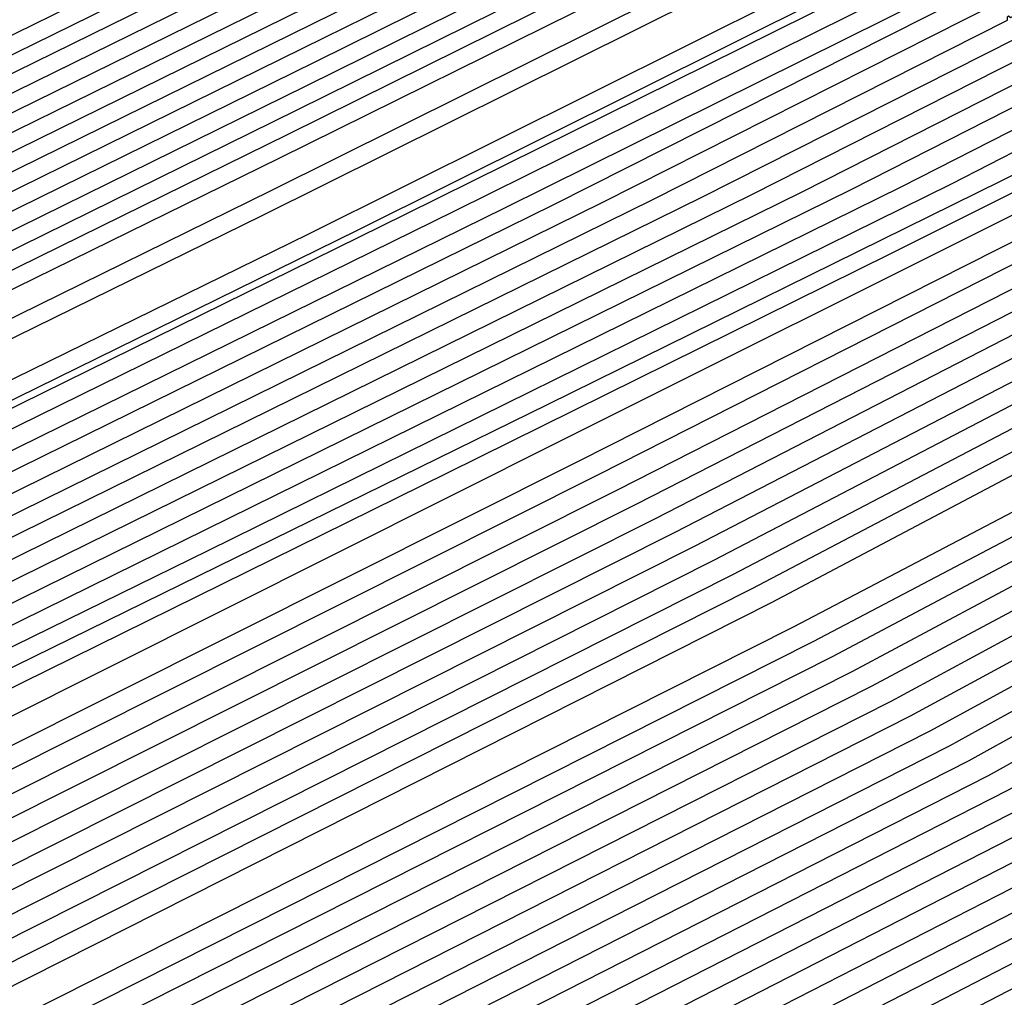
# Model space of a CAD drawing. Extents: x 3249832 to 3255657, y 13789405 to 13793316.
# Tile 356 of 656: x 3254714.63 to 3254715.42, y 13790586.592 to 13790587.377. Entities that reach past the tile are written whole.
import ezdxf

# ---------------------------------------------------------------- set-up
doc = ezdxf.new("R2010")
doc.units = 0
doc.header["$LTSCALE"] = 100
doc.header["$MEASUREMENT"] = 0
for name, color, linetype in [('GRATIO_CON', 10, 'CONTINUOUS'), ('GRATIO_ICON', 7, 'CONTINUOUS'), ('TARGETS_EAST', 7, 'CONTINUOUS')]:
    doc.layers.add(name, color=color, linetype=linetype)

# ---------------------------------------------------------------- blocks, each defined once
blk = doc.blocks.new('Gratio_032316_contours')
at = {"layer": 'GRATIO_CON', "color": 1, "linetype": 'Continuous', "flags": 128}
for points in [[(3254642.13897, 13790551.7053), (3254660.61243, 13790560.66868), (3254682.30719, 13790571.27233), (3254700.73522, 13790580.30502), (3254711.03173, 13790585.35644), (3254714.82497, 13790587.21988), (3254715.36645, 13790587.48955), (3254715.36588, 13790587.49371), (3254715.36569, 13790587.49686), (3254715.36655, 13790587.49754), (3254715.90811, 13790587.75722), (3254719.68608, 13790589.58897), (3254729.93522, 13790594.56872), (3254748.26885, 13790603.48808), (3254769.81469, 13790614.00116), (3254788.07905, 13790622.9777)], [(3254643.95734, 13790552.60973), (3254661.97046, 13790561.34975), (3254683.1246, 13790571.68921), (3254701.09342, 13790580.49692), (3254711.13334, 13790585.42264), (3254714.83206, 13790587.23983), (3254715.36008, 13790587.50288), (3254715.35957, 13790587.50688), (3254715.35945, 13790587.50981), (3254715.36033, 13790587.51036), (3254715.88052, 13790587.75973), (3254719.5093, 13790589.5191), (3254729.35365, 13790594.30218), (3254746.96321, 13790602.86928), (3254767.6581, 13790612.96715), (3254785.20112, 13790621.58917)], [(3254645.7757, 13790553.51416), (3254663.32847, 13790562.0309), (3254683.94192, 13790572.10669), (3254701.45127, 13790580.69086), (3254711.23425, 13790585.49327), (3254714.83851, 13790587.26589), (3254715.3542, 13790587.52122), (3254715.85297, 13790587.76165), (3254719.33252, 13790589.44917), (3254728.77209, 13790594.03565), (3254745.65757, 13790602.25048), (3254765.50152, 13790611.93314), (3254782.3232, 13790620.20063)], [(3254647.59407, 13790554.41859), (3254664.6865, 13790562.71197), (3254684.75934, 13790572.52352), (3254701.80953, 13790580.88257), (3254711.33599, 13790585.55906), (3254714.84579, 13790587.28524), (3254715.34798, 13790587.53394), (3254715.82539, 13790587.76413), (3254719.15574, 13790589.3793), (3254728.19052, 13790593.76911), (3254744.35193, 13790601.63168), (3254763.34494, 13790610.89913), (3254779.44527, 13790618.8121)], [(3254651.2308, 13790556.22744), (3254667.40255, 13790564.07411), (3254686.3942, 13790573.35717), (3254702.52604, 13790581.266), (3254711.53948, 13790585.69065), (3254714.86033, 13790587.32395), (3254715.33554, 13790587.55938), (3254715.77022, 13790587.76908), (3254718.80218, 13790589.23958), (3254727.0274, 13790593.23604), (3254741.74064, 13790600.39407), (3254759.03177, 13790608.83111), (3254773.68943, 13790616.03503)], [(3254653.04917, 13790557.13187), (3254668.76058, 13790564.75517), (3254687.21163, 13790573.77399), (3254702.8843, 13790581.45771), (3254711.64122, 13790585.75645), (3254714.8676, 13790587.3433), (3254715.32932, 13790587.57211), (3254715.74264, 13790587.77155), (3254718.62539, 13790589.16971), (3254726.44583, 13790592.9695), (3254740.435, 13790599.77527), (3254756.87519, 13790607.7971), (3254770.8115, 13790614.64649), (3254778.52936, 13790618.53094)], [(3254646.25173, 13790553.95278), (3254654.86753, 13790558.0363), (3254670.11861, 13790565.43624), (3254688.02906, 13790574.19082), (3254703.24256, 13790581.64942), (3254711.74296, 13790585.82224), (3254714.87488, 13790587.36265), (3254715.32311, 13790587.58483), (3254715.71506, 13790587.77403), (3254718.44861, 13790589.09985), (3254725.86427, 13790592.70296), (3254739.12936, 13790599.15646), (3254754.71861, 13790606.76308), (3254767.93358, 13790613.25796), (3254775.25196, 13790616.94135)], [(3254648.32316, 13790554.9771), (3254656.6859, 13790558.94073), (3254671.47664, 13790566.11731), (3254688.84649, 13790574.60765), (3254703.60082, 13790581.84114), (3254711.8447, 13790585.88804), (3254714.88215, 13790587.38201), (3254715.31689, 13790587.59755), (3254715.68748, 13790587.7765), (3254718.27183, 13790589.02998), (3254725.2827, 13790592.43642), (3254737.82372, 13790598.53766), (3254752.56202, 13790605.72907), (3254765.05565, 13790611.86942), (3254771.97456, 13790615.35175)], [(3254652.46603, 13790557.02573), (3254660.32263, 13790560.74958), (3254674.19269, 13790567.47945), (3254690.48135, 13790575.4413), (3254704.31733, 13790582.22456), (3254712.04819, 13790586.01963), (3254714.8967, 13790587.42071), (3254715.30445, 13790587.623), (3254715.63231, 13790587.78146), (3254717.91827, 13790588.89025), (3254724.11957, 13790591.90335), (3254735.21243, 13790597.30006), (3254748.24885, 13790603.66105), (3254759.2998, 13790609.09235), (3254765.41976, 13790612.17257), (3254767.59732, 13790613.37063), (3254767.8046, 13790613.62805), (3254767.8447, 13790613.807), (3254768.8446, 13790614.45227), (3254771.76227, 13790616.0293)], [(3254651.241, 13790556.58363), (3254654.53746, 13790558.05005), (3254662.141, 13790561.65401), (3254675.55072, 13790568.16052), (3254691.29878, 13790575.85812), (3254704.67559, 13790582.41627), (3254712.14993, 13790586.08542), (3254714.90397, 13790587.44007), (3254715.29823, 13790587.63572), (3254715.60473, 13790587.78393), (3254717.74149, 13790588.82039), (3254723.53801, 13790591.63681), (3254733.90679, 13790596.68125), (3254746.09227, 13790602.62704), (3254756.42188, 13790607.70382), (3254762.14236, 13790610.58297), (3254764.17778, 13790611.70283), (3254764.37153, 13790611.94345), (3254764.43374, 13790612.1232), (3254765.54149, 13790612.8137), (3254768.73858, 13790614.52489), (3254774.56596, 13790617.51859)], [(3254651.54796, 13790556.87018), (3254653.36991, 13790557.63148), (3254656.60889, 13790559.07437), (3254663.95936, 13790562.55844), (3254676.90875, 13790568.84158), (3254692.11621, 13790576.27495), (3254705.03385, 13790582.60799), (3254712.25167, 13790586.15122), (3254714.91124, 13790587.45942), (3254715.29201, 13790587.64844), (3254715.57715, 13790587.78641), (3254717.5647, 13790588.75052), (3254722.95644, 13790591.37028), (3254732.60115, 13790596.06245), (3254743.93569, 13790601.59303), (3254753.54395, 13790606.31528), (3254758.86496, 13790608.99338), (3254760.75824, 13790610.03504), (3254760.93846, 13790610.25885), (3254761.02279, 13790610.4394), (3254762.23838, 13790611.17513), (3254765.71489, 13790613.02047), (3254772.0375, 13790616.26036)], [(3254678.26678, 13790569.52265), (3254692.93363, 13790576.69177), (3254705.39211, 13790582.7997), (3254712.35342, 13790586.21701), (3254714.91851, 13790587.47877), (3254715.28579, 13790587.66117), (3254715.54956, 13790587.78888), (3254717.38792, 13790588.68066), (3254722.37488, 13790591.10374), (3254731.29551, 13790595.44365), (3254741.77911, 13790600.55902), (3254750.66603, 13790604.92675), (3254755.58756, 13790607.40379), (3254757.3387, 13790608.36724), (3254757.5054, 13790608.57425), (3254757.61183, 13790608.7556), (3254758.93526, 13790609.53656), (3254762.69119, 13790611.51606), (3254769.50905, 13790615.00213), (3254777.67393, 13790619.13941)], [(3254680.98282, 13790570.88477), (3254694.56838, 13790577.52526), (3254706.10823, 13790583.18256), (3254712.556, 13790586.3474), (3254714.93147, 13790587.51595), (3254715.27095, 13790587.68575), (3254715.27139, 13790587.68808), (3254715.27215, 13790587.68918), (3254715.27323, 13790587.68899), (3254715.49436, 13790587.79454), (3254717.03435, 13790588.54102), (3254721.21175, 13790590.57066), (3254728.68422, 13790594.20604), (3254737.46594, 13790598.491), (3254744.91018, 13790602.14968), (3254749.03276, 13790604.2246), (3254750.49963, 13790605.03165), (3254750.63926, 13790605.20506), (3254750.78992, 13790605.388), (3254752.32903, 13790606.25942), (3254756.6438, 13790608.50723), (3254764.45214, 13790612.48568), (3254773.79473, 13790617.21456)]]:
    blk.add_lwpolyline(points, dxfattribs=at)
at = {"layer": 'GRATIO_CON', "color": 5, "linetype": 'Continuous', "flags": 128}
for points in [[(3254645.45989, 13790553.036), (3254663.06902, 13790561.76234), (3254683.78616, 13790571.95537), (3254701.39587, 13790580.59648), (3254711.23652, 13790585.42412), (3254714.86179, 13790587.205), (3254715.37921, 13790587.46291), (3254715.3785, 13790587.46738), (3254715.37818, 13790587.47094), (3254715.379, 13790587.47189), (3254715.91332, 13790587.72791), (3254719.63999, 13790589.53429), (3254729.74952, 13790594.44572), (3254747.83752, 13790603.23571), (3254769.12012, 13790613.55314), (3254787.21858, 13790622.2657)], [(3254649.9599, 13790555.23485), (3254666.43734, 13790563.40037), (3254685.82304, 13790572.93832), (3254702.30102, 13790581.02409), (3254711.50923, 13790585.54148), (3254714.90149, 13790587.208), (3254715.38559, 13790587.44959), (3254715.38481, 13790587.45421), (3254715.38442, 13790587.45799), (3254715.38522, 13790587.45907), (3254715.90125, 13790587.70612), (3254719.49959, 13790589.44987), (3254729.26059, 13790594.19156), (3254746.72476, 13790602.67816), (3254767.27327, 13790612.63962), (3254784.74743, 13790621.05163)], [(3254645.80775, 13790553.04767), (3254654.45991, 13790557.43369), (3254669.80562, 13790565.03851), (3254687.85971, 13790573.92219), (3254703.20546, 13790581.45483), (3254711.78045, 13790585.66566), (3254714.93945, 13790587.22063), (3254715.39151, 13790587.44484), (3254715.8892, 13790587.6839), (3254719.35919, 13790589.36538), (3254728.77166, 13790593.93739), (3254745.61201, 13790602.1206), (3254765.42641, 13790611.7261), (3254782.27628, 13790619.83757)], [(3254650.91461, 13790555.55434), (3254658.95991, 13790559.63253), (3254673.17394, 13790566.67653), (3254689.89661, 13790574.90513), (3254704.11068, 13790581.88242), (3254712.05332, 13790585.78298), (3254714.97941, 13790587.22354), (3254715.39824, 13790587.43132), (3254715.87757, 13790587.66145), (3254719.21907, 13790589.28052), (3254728.28286, 13790593.68303), (3254744.49928, 13790601.56299), (3254763.57957, 13790610.81258), (3254779.80514, 13790618.62351)], [(3254649.08948, 13790554.26142), (3254654.3182, 13790556.94576), (3254657.59187, 13790558.69193), (3254661.12833, 13790560.56768), (3254667.95993, 13790564.03022), (3254679.91057, 13790569.95256), (3254693.97039, 13790576.87085), (3254705.92104, 13790582.73704), (3254712.59882, 13790586.01653), (3254715.05845, 13790587.22852), (3254715.40927, 13790587.40569), (3254715.4091, 13790587.40857), (3254715.40973, 13790587.40912), (3254715.41142, 13790587.40719), (3254715.85443, 13790587.61702), (3254718.939, 13790589.11056), (3254727.30534, 13790593.17414), (3254742.27387, 13790600.44772), (3254759.88587, 13790608.98552), (3254774.86284, 13790616.19538)], [(3254652.93164, 13790556.1611), (3254659.02785, 13790559.27375), (3254662.75305, 13790561.23578), (3254666.23519, 13790563.07435), (3254672.45993, 13790566.22906), (3254683.27889, 13790571.59057), (3254696.00728, 13790577.85373), (3254706.82625, 13790583.16441), (3254712.87167, 13790586.13334), (3254715.09839, 13790587.2306), (3254715.41604, 13790587.39112), (3254715.41598, 13790587.39393), (3254715.41668, 13790587.39465), (3254715.41838, 13790587.39298), (3254715.84298, 13790587.59418), (3254718.79898, 13790589.02549), (3254726.81658, 13790592.9197), (3254741.16116, 13790599.89008), (3254758.03902, 13790608.072), (3254772.39169, 13790614.98132)], [(3254648.58894, 13790553.91205), (3254656.7738, 13790558.06078), (3254663.73751, 13790561.60174), (3254667.91424, 13790563.77963), (3254671.34204, 13790565.58102), (3254676.95994, 13790568.4279), (3254686.64721, 13790573.22859), (3254698.04418, 13790578.8366), (3254707.73145, 13790583.59177), (3254713.14451, 13790586.25015), (3254715.13834, 13790587.23269), (3254715.42281, 13790587.37655), (3254715.42286, 13790587.3793), (3254715.42364, 13790587.38017), (3254715.42535, 13790587.37877), (3254715.83152, 13790587.57133), (3254718.65897, 13790588.94043), (3254726.32782, 13790592.66525), (3254740.04845, 13790599.33244), (3254756.19218, 13790607.15847), (3254769.92054, 13790613.76725), (3254777.68322, 13790617.41943)], [(3254651.41043, 13790555.30347), (3254660.61596, 13790559.96046), (3254668.44716, 13790563.92972), (3254673.07542, 13790566.32348), (3254676.4489, 13790568.08769), (3254681.45995, 13790570.62675), (3254690.01552, 13790574.8666), (3254700.08107, 13790579.81947), (3254708.63666, 13790584.01913), (3254713.41735, 13790586.36696), (3254715.17828, 13790587.23478), (3254715.42958, 13790587.36198), (3254715.42974, 13790587.36467), (3254715.43059, 13790587.36569), (3254715.43231, 13790587.36456), (3254715.82006, 13790587.54848), (3254718.51895, 13790588.85536), (3254725.83906, 13790592.41081), (3254738.93574, 13790598.77481), (3254754.34533, 13790606.24494), (3254767.4494, 13790612.55319), (3254774.87218, 13790616.04552)], [(3254647.51062, 13790553.2224), (3254657.0534, 13790558.08633), (3254668.30029, 13790563.75982), (3254677.86647, 13790568.5857), (3254683.39779, 13790571.41118), (3254686.66262, 13790573.10103), (3254690.45996, 13790575.02443), (3254696.75216, 13790578.14263), (3254704.15486, 13790581.78522), (3254710.44706, 13790584.87386), (3254713.96303, 13790586.60059), (3254715.25816, 13790587.23895), (3254715.44312, 13790587.33284), (3254715.4435, 13790587.33541), (3254715.4445, 13790587.33674), (3254715.44624, 13790587.33615), (3254715.79714, 13790587.50278), (3254718.23891, 13790588.68523), (3254724.86154, 13790591.90192), (3254736.71033, 13790597.65953), (3254750.65163, 13790604.41789), (3254762.5071, 13790610.12506), (3254769.25009, 13790613.29771), (3254772.46084, 13790614.72673)], [(3254691.76947, 13790575.6077), (3254694.95997, 13790577.22328), (3254700.12048, 13790579.78065), (3254706.19176, 13790582.7681), (3254711.35227, 13790585.30122), (3254714.23587, 13790586.7174), (3254715.2981, 13790587.24103), (3254715.44988, 13790587.31827), (3254715.45037, 13790587.32078), (3254715.45145, 13790587.32227), (3254715.4532, 13790587.32194), (3254715.78569, 13790587.47994), (3254718.09889, 13790588.60017), (3254724.37278, 13790591.64747), (3254735.59762, 13790597.10189), (3254748.80479, 13790603.50436), (3254760.03595, 13790608.911), (3254766.43904, 13790611.9238), (3254769.58701, 13790613.32815), (3254772.15906, 13790614.45527)], [(3254687.28578, 13790573.24168), (3254693.72015, 13790576.49888), (3254696.87633, 13790578.11438), (3254699.45998, 13790579.42212), (3254703.48879, 13790581.41867), (3254708.22865, 13790583.75097), (3254712.25747, 13790585.72859), (3254714.50871, 13790586.83421), (3254715.33804, 13790587.24312), (3254715.45665, 13790587.3037), (3254715.45725, 13790587.30615), (3254715.45841, 13790587.30779), (3254715.46017, 13790587.30773), (3254715.77423, 13790587.45709), (3254717.95887, 13790588.51511), (3254723.88402, 13790591.39303), (3254734.48491, 13790596.54426), (3254746.95794, 13790602.59083), (3254757.5648, 13790607.69694), (3254763.628, 13790610.5499), (3254766.71318, 13790611.92957), (3254769.4468, 13790613.13897), (3254773.80181, 13790615.15819)], [(3254691.99543, 13790575.56967), (3254698.88134, 13790579.04273), (3254701.98319, 13790580.62105), (3254703.95998, 13790581.62096), (3254706.85711, 13790583.05668), (3254710.26555, 13790584.73384), (3254713.16268, 13790586.15595), (3254714.78155, 13790586.95103), (3254715.37798, 13790587.2452), (3254715.46342, 13790587.28913), (3254715.46413, 13790587.29152), (3254715.46536, 13790587.29331), (3254715.46713, 13790587.29352), (3254715.76277, 13790587.43424), (3254717.81885, 13790588.43004), (3254723.39526, 13790591.13858), (3254733.3722, 13790595.98662), (3254745.11109, 13790601.6773), (3254755.09366, 13790606.48287), (3254760.81695, 13790609.17599), (3254763.83935, 13790610.53099), (3254766.73453, 13790611.82266), (3254771.41527, 13790613.99998)], [(3254687.51109, 13790573.25822), (3254701.41474, 13790580.22565), (3254709.2037, 13790584.13044), (3254712.1969, 13790585.63444), (3254712.95996, 13790586.01884), (3254713.59369, 13790586.3332), (3254714.33944, 13790586.70077), (3254714.97367, 13790587.0132), (3254715.32877, 13790587.18913), (3254715.46063, 13790587.25522), (3254715.48106, 13790587.2651), (3254715.73985, 13790587.38855), (3254717.53881, 13790588.25991), (3254722.41774, 13790590.62969), (3254731.14679, 13790594.87134), (3254741.4174, 13790599.85025), (3254750.15136, 13790604.05475), (3254755.19487, 13790606.42817), (3254758.09169, 13790607.73384), (3254761.31, 13790609.19004), (3254766.64218, 13790611.68355), (3254773.17735, 13790614.77508)], [(3254650.90168, 13790554.66527), (3254658.83714, 13790558.77711), (3254673.08919, 13790565.98866), (3254689.8746, 13790574.42034), (3254704.14839, 13790581.57108), (3254712.12626, 13790585.56661), (3254715.0665, 13790587.03998), (3254715.48807, 13790587.25101), (3254715.72841, 13790587.36573), (3254717.39879, 13790588.17485), (3254721.92898, 13790590.37524), (3254730.03408, 13790594.31371), (3254739.57055, 13790598.93672), (3254747.68021, 13790602.84068), (3254752.38382, 13790605.05427), (3254755.21786, 13790606.33526), (3254758.59774, 13790607.87373), (3254764.25564, 13790610.52534), (3254771.1907, 13790613.80817)], [(3254652.10366, 13790555.2502), (3254659.89252, 13790559.28587), (3254673.88123, 13790566.36378), (3254690.35629, 13790574.63902), (3254704.36572, 13790581.65666), (3254712.19498, 13790585.57722), (3254715.07937, 13790587.02292), (3254715.49163, 13790587.23146), (3254715.49235, 13790587.23407), (3254715.49356, 13790587.23625), (3254715.49515, 13790587.23708), (3254715.71698, 13790587.34297), (3254717.25878, 13790588.0898), (3254721.44023, 13790590.1208), (3254728.92137, 13790593.75607), (3254737.7237, 13790598.02319), (3254745.20906, 13790601.62662), (3254749.57278, 13790603.68036), (3254752.34403, 13790604.93669), (3254755.88548, 13790606.55742), (3254761.86909, 13790609.36713), (3254769.20405, 13790612.84127), (3254776.10885, 13790616.11802)], [(3254650.52947, 13790554.27655), (3254653.30563, 13790555.83521), (3254660.94783, 13790559.79489), (3254674.67314, 13790566.73956), (3254690.83795, 13790574.85914), (3254704.58348, 13790581.74509), (3254712.26512, 13790585.59261), (3254715.09493, 13790587.01199), (3254715.49918, 13790587.21731), (3254715.49971, 13790587.22018), (3254715.50077, 13790587.22236), (3254715.50223, 13790587.22314), (3254715.70556, 13790587.3202), (3254717.11876, 13790588.00474), (3254720.95147, 13790589.86635), (3254727.80866, 13790593.19843), (3254735.87685, 13790597.10967), (3254742.73792, 13790600.41256), (3254746.76173, 13790602.30645), (3254749.4702, 13790603.53811), (3254753.17321, 13790605.24112), (3254759.48255, 13790608.20892), (3254767.2174, 13790611.87436), (3254774.49886, 13790615.33013)], [(3254653.03995, 13790555.50639), (3254655.70956, 13790557.00523), (3254663.05845, 13790560.81293), (3254676.25696, 13790567.49109), (3254691.80123, 13790575.29924), (3254705.01884, 13790581.92145), (3254712.40502, 13790585.62228), (3254715.1255, 13790586.9884), (3254715.51365, 13790587.18702), (3254715.51389, 13790587.19069), (3254715.51485, 13790587.19347), (3254715.51622, 13790587.19477), (3254715.68266, 13790587.27452), (3254716.83873, 13790587.83462), (3254719.97395, 13790589.35746), (3254725.58325, 13790592.08316), (3254732.18316, 13790595.28261), (3254737.79562, 13790597.98443), (3254741.13964, 13790599.55864), (3254743.72253, 13790600.74095), (3254747.74869, 13790602.6085), (3254754.70946, 13790605.8925), (3254763.24411, 13790609.94055), (3254771.27887, 13790613.75435)], [(3254692.28288, 13790575.51934), (3254705.23657, 13790582.00977), (3254712.47507, 13790585.63742), (3254715.14094, 13790586.97708), (3254715.52106, 13790587.17242), (3254715.52113, 13790587.17642), (3254715.52199, 13790587.17933), (3254715.52326, 13790587.18073), (3254715.67123, 13790587.25172), (3254716.69871, 13790587.74956), (3254719.48519, 13790589.10302), (3254724.47054, 13790591.52552), (3254730.33631, 13790594.36908), (3254735.32447, 13790596.77037), (3254738.3286, 13790598.18473), (3254740.8487, 13790599.34238), (3254745.03642, 13790601.29219), (3254752.32291, 13790604.73429), (3254761.25746, 13790608.97365), (3254769.66888, 13790612.96646), (3254775.83783, 13790615.88111)], [(3254677.84078, 13790568.24263), (3254692.76453, 13790575.73943), (3254705.45429, 13790582.09808), (3254712.54512, 13790585.65256), (3254715.15638, 13790586.96576), (3254715.52847, 13790587.15782), (3254715.52837, 13790587.16214), (3254715.52912, 13790587.16518), (3254715.5303, 13790587.16668), (3254715.65979, 13790587.22892), (3254716.5587, 13790587.6645), (3254718.99643, 13790588.84857), (3254723.35783, 13790590.96788), (3254728.48946, 13790593.45556), (3254732.85332, 13790595.5563), (3254735.51755, 13790596.81083), (3254737.97487, 13790597.9438), (3254742.32416, 13790599.97588), (3254749.93637, 13790603.57608), (3254759.27081, 13790608.00674), (3254768.05889, 13790612.17858), (3254774.50392, 13790615.22399)], [(3254678.63269, 13790568.6184), (3254693.24618, 13790575.95952), (3254705.67202, 13790582.1864), (3254712.61518, 13790585.6677), (3254715.17181, 13790586.95444), (3254715.53588, 13790587.14323), (3254715.53561, 13790587.14787), (3254715.53626, 13790587.15104), (3254715.53734, 13790587.15263), (3254715.64836, 13790587.20612), (3254716.41868, 13790587.57944), (3254718.50767, 13790588.59413), (3254722.24512, 13790590.41025), (3254726.64262, 13790592.54203), (3254730.38218, 13790594.34224), (3254732.70651, 13790595.43692), (3254735.10104, 13790596.54522), (3254739.61189, 13790598.65957), (3254747.54982, 13790602.41787), (3254757.28417, 13790607.03984), (3254766.4489, 13790611.39069), (3254773.17002, 13790614.56687)], [(3254680.21651, 13790569.36995), (3254694.20948, 13790576.3997), (3254706.10747, 13790582.36303), (3254712.75528, 13790585.69799), (3254715.20268, 13790586.9318), (3254715.55071, 13790587.11403), (3254715.5501, 13790587.11932), (3254715.55053, 13790587.12276), (3254715.55142, 13790587.12454), (3254715.62548, 13790587.16052), (3254716.13865, 13790587.40933), (3254717.53015, 13790588.08524), (3254720.01971, 13790589.29497), (3254722.94892, 13790590.71497), (3254725.43988, 13790591.91411), (3254727.08442, 13790592.68911), (3254729.35338, 13790593.74807), (3254734.18737, 13790596.02696), (3254742.77674, 13790600.10144), (3254753.31087, 13790605.10603), (3254763.22891, 13790609.81491), (3254770.50221, 13790613.25264), (3254775.23091, 13790615.44503)], [(3254681.00842, 13790569.74572), (3254694.69114, 13790576.61979), (3254706.3252, 13790582.45135), (3254712.82533, 13790585.71313), (3254715.21812, 13790586.92048), (3254715.55812, 13790587.09943), (3254715.55734, 13790587.10505), (3254715.55767, 13790587.10862), (3254715.55846, 13790587.11049), (3254715.61405, 13790587.13772), (3254715.99863, 13790587.32427), (3254717.04139, 13790587.83079), (3254718.907, 13790588.73734), (3254721.10207, 13790589.80145), (3254722.96873, 13790590.70005), (3254724.27337, 13790591.3152), (3254726.47955, 13790592.34949), (3254731.4751, 13790594.71065), (3254740.39019, 13790598.94323), (3254751.32422, 13790604.13912), (3254761.61892, 13790609.02702), (3254769.1683, 13790612.59552), (3254774.07556, 13790614.87262)], [(3254681.80034, 13790570.12149), (3254695.17279, 13790576.83988), (3254706.54292, 13790582.53967), (3254712.89538, 13790585.72827), (3254715.23355, 13790586.90916), (3254715.56553, 13790587.08483), (3254715.56458, 13790587.09077), (3254715.56481, 13790587.09448), (3254715.56551, 13790587.09644), (3254715.60261, 13790587.11492), (3254715.85861, 13790587.23921), (3254716.55263, 13790587.57635), (3254717.79429, 13790588.1797), (3254719.25523, 13790588.88792), (3254720.49758, 13790589.48599), (3254721.46233, 13790589.94129), (3254723.60572, 13790590.95091), (3254728.76284, 13790593.39434), (3254738.00365, 13790597.78502), (3254749.33758, 13790603.17222), (3254760.00893, 13790608.23914), (3254767.8344, 13790611.9384), (3254772.9202, 13790614.3002)], [(3254682.59227, 13790570.49718), (3254695.65465, 13790577.05931), (3254706.76136, 13790582.62577), (3254712.967, 13790585.73843), (3254715.2513, 13790586.88976), (3254715.57528, 13790587.05984), (3254715.57315, 13790587.06546), (3254715.57177, 13790587.07016), (3254715.57116, 13790587.07418), (3254715.57129, 13790587.07767), (3254715.57188, 13790587.08048), (3254715.57255, 13790587.08239), (3254715.59118, 13790587.09212), (3254715.7186, 13790587.15415), (3254716.06387, 13790587.3219), (3254716.68158, 13790587.62206), (3254717.40838, 13790587.97439), (3254718.02644, 13790588.27192), (3254718.65128, 13790588.56739), (3254720.73189, 13790589.55234), (3254726.05058, 13790592.07803), (3254735.6171, 13790596.62681), (3254747.35093, 13790602.20531)], [(3254684.1761, 13790571.24871), (3254696.61798, 13790577.49939), (3254707.19693, 13790582.80205), (3254713.10736, 13790585.76793), (3254715.28258, 13790586.86591), (3254715.5906, 13790587.02927), (3254715.58812, 13790587.03578), (3254715.58648, 13790587.04113), (3254715.58567, 13790587.04552), (3254715.58566, 13790587.04907), (3254715.58616, 13790587.0517), (3254715.58685, 13790587.05326), (3254715.86683, 13790587.18668), (3254717.82299, 13790588.1171), (3254723.13166, 13790590.64276), (3254732.71896, 13790595.20411), (3254744.51015, 13790600.81062), (3254755.68024, 13790606.11402), (3254763.98121, 13790610.03772), (3254769.4727, 13790612.59181), (3254772.79127, 13790614.05804)], [(3254684.96801, 13790571.62447), (3254697.09965, 13790577.71943), (3254707.41471, 13790582.89019), (3254713.17753, 13790585.78267), (3254715.29821, 13790586.85398), (3254715.59826, 13790587.01398), (3254715.59561, 13790587.02093), (3254715.59383, 13790587.0266), (3254715.59292, 13790587.03115), (3254715.59283, 13790587.03466), (3254715.59332, 13790587.03705), (3254715.59411, 13790587.03818), (3254715.86546, 13790587.16678), (3254717.75983, 13790588.06702), (3254722.9002, 13790590.51194), (3254732.1888, 13790594.93076), (3254743.6448, 13790600.37749), (3254754.56658, 13790605.56233), (3254762.79437, 13790609.45059), (3254768.33572, 13790612.02814), (3254771.74005, 13790613.536)], [(3254685.75992, 13790572.00024), (3254697.58132, 13790577.93947), (3254707.63249, 13790582.97832), (3254713.24771, 13790585.79742), (3254715.31385, 13790586.84205), (3254715.60592, 13790586.99869), (3254715.60309, 13790587.00609), (3254715.60118, 13790587.01208), (3254715.60017, 13790587.01677), (3254715.6, 13790587.02025), (3254715.60047, 13790587.0224), (3254715.60137, 13790587.02311), (3254715.86409, 13790587.14689), (3254717.69667, 13790588.01694), (3254722.66874, 13790590.38112), (3254731.65864, 13790594.65742), (3254742.77945, 13790599.94437), (3254753.45291, 13790605.01063), (3254761.60752, 13790608.86345), (3254767.19875, 13790611.46448), (3254770.68882, 13790613.01396), (3254772.56877, 13790613.73702)], [(3254686.55183, 13790572.376), (3254698.06299, 13790578.15951), (3254707.85027, 13790583.06646), (3254713.31789, 13790585.81217), (3254715.32949, 13790586.83013), (3254715.61358, 13790586.98341), (3254715.61058, 13790586.99125), (3254715.60854, 13790586.99755), (3254715.60742, 13790587.0024), (3254715.60717, 13790587.00583), (3254715.60763, 13790587.00776), (3254715.60862, 13790587.00803), (3254715.86273, 13790587.127), (3254717.63351, 13790587.96686), (3254722.43728, 13790590.2503), (3254731.12848, 13790594.38408), (3254741.91411, 13790599.51125), (3254752.33925, 13790604.45893), (3254760.42068, 13790608.27631), (3254766.06177, 13790610.90082), (3254769.6376, 13790612.49192), (3254771.56994, 13790613.2422)], [(3254688.13566, 13790573.12753), (3254699.02632, 13790578.59958), (3254708.28584, 13790583.24274), (3254713.45825, 13790585.84166), (3254715.36077, 13790586.80627), (3254715.6289, 13790586.95284), (3254715.62555, 13790586.96156), (3254715.62324, 13790586.96849), (3254715.62192, 13790586.97365), (3254715.62151, 13790586.97701), (3254715.62194, 13790586.97846), (3254715.62314, 13790586.97788), (3254715.85999, 13790587.08721), (3254717.50719, 13790587.86669), (3254721.97435, 13790589.98866), (3254730.06816, 13790593.83739), (3254740.18341, 13790598.645), (3254750.11192, 13790603.35553)], [(3254688.92757, 13790573.5033), (3254699.50799, 13790578.81962), (3254708.50362, 13790583.33088), (3254713.52843, 13790585.85641), (3254715.37641, 13790586.79435), (3254715.63656, 13790586.93755), (3254715.63304, 13790586.94672), (3254715.6306, 13790586.95396), (3254715.62917, 13790586.95927), (3254715.62868, 13790586.96259), (3254715.6291, 13790586.96381), (3254715.6304, 13790586.96281), (3254715.85863, 13790587.06731), (3254717.44402, 13790587.81661), (3254721.74289, 13790589.85784), (3254729.53801, 13790593.56405), (3254739.31807, 13790598.21187), (3254748.99826, 13790602.80383)], [(3254689.71948, 13790573.87906), (3254699.98966, 13790579.03966), (3254708.7214, 13790583.41902), (3254713.59861, 13790585.87115), (3254715.39205, 13790586.78242), (3254715.64422, 13790586.92226), (3254715.64052, 13790586.93187), (3254715.63795, 13790586.93944), (3254715.63642, 13790586.9449), (3254715.63585, 13790586.94818), (3254715.63625, 13790586.94917), (3254715.63766, 13790586.94773), (3254715.85726, 13790587.04742), (3254717.38086, 13790587.76653), (3254721.51143, 13790589.72702), (3254729.00785, 13790593.29071), (3254738.45272, 13790597.77875), (3254747.88459, 13790602.25213)], [(3254690.5114, 13790574.25483), (3254700.47133, 13790579.2597), (3254708.93919, 13790583.50716), (3254713.66879, 13790585.8859), (3254715.40769, 13790586.77049), (3254715.65188, 13790586.90698), (3254715.64801, 13790586.91703), (3254715.6453, 13790586.92491), (3254715.64367, 13790586.93052), (3254715.64302, 13790586.93377), (3254715.64341, 13790586.93452), (3254715.64492, 13790586.93265), (3254715.8559, 13790587.02753), (3254717.3177, 13790587.71644), (3254721.27997, 13790589.5962), (3254728.47769, 13790593.01737), (3254737.58737, 13790597.34563), (3254746.77093, 13790601.70044)], [(3254692.09522, 13790575.00636), (3254701.43466, 13790579.69977), (3254709.37475, 13790583.68343), (3254713.80915, 13790585.9154), (3254715.43899, 13790586.74671), (3254715.66727, 13790586.87662), (3254715.66322, 13790586.88766), (3254715.66096, 13790586.89527), (3254715.66084, 13790586.89815), (3254715.85358, 13790586.98645), (3254717.19144, 13790587.61612), (3254720.81704, 13790589.33456), (3254727.41737, 13790592.47068), (3254735.85668, 13790596.47938), (3254744.5436, 13790600.59704), (3254752.11276, 13790604.16635)], [(3254685.21995, 13790571.50238), (3254692.88714, 13790575.38212), (3254701.91633, 13790579.91981), (3254709.59254, 13790583.77157), (3254713.87933, 13790585.93014), (3254715.45462, 13790586.73474), (3254715.67489, 13790586.86122), (3254715.67063, 13790586.87254), (3254715.66825, 13790586.88021), (3254715.66815, 13790586.8829), (3254715.85223, 13790586.9665), (3254717.12828, 13790587.56603), (3254720.58558, 13790589.20374), (3254726.88721, 13790592.19734), (3254734.99134, 13790596.04625), (3254743.42993, 13790600.04534), (3254750.92591, 13790603.57922)], [(3254686.27526, 13790572.01141), (3254693.67905, 13790575.75789), (3254702.398, 13790580.13985), (3254709.81032, 13790583.85971), (3254713.94951, 13790585.94488), (3254715.47025, 13790586.72276), (3254715.68255, 13790586.84573), (3254715.67812, 13790586.85724), (3254715.67567, 13790586.86489), (3254715.67562, 13790586.86733), (3254715.85101, 13790586.94628), (3254717.0652, 13790587.51576), (3254720.35416, 13790589.07284), (3254726.35706, 13790591.92397), (3254734.12599, 13790595.61313), (3254742.31627, 13790599.49364), (3254749.73907, 13790602.99208)], [(3254687.33056, 13790572.52043), (3254694.47096, 13790576.13365), (3254702.87967, 13790580.35989), (3254710.0281, 13790583.94785), (3254714.01969, 13790585.9596), (3254715.48595, 13790586.71065), (3254715.69041, 13790586.82983), (3254715.68606, 13790586.84101), (3254715.68377, 13790586.84812), (3254715.68388, 13790586.85008), (3254715.85047, 13790586.92462), (3254717.00257, 13790587.46457), (3254720.12293, 13790588.94152), (3254725.82697, 13790591.65048), (3254733.26065, 13790595.17998), (3254741.2026, 13790598.94194), (3254748.55222, 13790602.40494)], [(3254689.44118, 13790573.53847), (3254696.05479, 13790576.88518), (3254703.843, 13790580.79996), (3254710.46367, 13790584.12413), (3254714.16007, 13790585.98905), (3254715.51735, 13790586.68643), (3254715.70612, 13790586.79803), (3254715.70192, 13790586.80856), (3254715.69997, 13790586.81458), (3254715.7004, 13790586.81559), (3254715.8494, 13790586.8813), (3254716.8773, 13790587.36218), (3254719.66048, 13790588.67889), (3254724.76679, 13790591.1035), (3254731.52998, 13790594.3137), (3254738.97528, 13790597.83855), (3254746.17853, 13790601.23067)], [(3254690.49649, 13790574.04749), (3254696.8467, 13790577.26095), (3254704.32467, 13790581.02), (3254710.68145, 13790584.21226), (3254714.23025, 13790586.00378), (3254715.53305, 13790586.67432), (3254715.71398, 13790586.78213), (3254715.70986, 13790586.79233), (3254715.70807, 13790586.79781), (3254715.70866, 13790586.79834), (3254715.84886, 13790586.85964), (3254716.81467, 13790587.31098), (3254719.42926, 13790588.54757), (3254724.2367, 13790590.83001), (3254730.66464, 13790593.88056), (3254737.86161, 13790597.28685), (3254744.99169, 13790600.64353)], [(3254691.5518, 13790574.55651), (3254697.63861, 13790577.63671), (3254704.80634, 13790581.24004), (3254710.89923, 13790584.3004), (3254714.30044, 13790586.0185), (3254715.54874, 13790586.66221), (3254715.72184, 13790586.76622), (3254715.71779, 13790586.77611), (3254715.71617, 13790586.78104), (3254715.71692, 13790586.7811), (3254715.84832, 13790586.83797), (3254716.75203, 13790587.25978), (3254719.19803, 13790588.41625), (3254723.70661, 13790590.55652), (3254729.7993, 13790593.44741), (3254736.74795, 13790596.73515), (3254743.80484, 13790600.0564), (3254750.14414, 13790603.00953)]]:
    blk.add_lwpolyline(points, dxfattribs=at)
at = {"layer": 'GRATIO_ICON', "color": 7, "linetype": 'Continuous', "flags": 128}
for points in [[(3254649.41244, 13790555.32301), (3254666.04453, 13790563.39304), (3254685.57677, 13790572.94034), (3254702.16778, 13790581.07428), (3254711.43773, 13790585.62486), (3254714.85306, 13790587.30459), (3254715.34176, 13790587.54666), (3254715.7978, 13790587.7666), (3254718.97896, 13790589.30944), (3254727.60896, 13790593.50257), (3254743.04628, 13790601.01287), (3254761.18836, 13790609.86512), (3254776.56735, 13790617.42356)], [(3254650.39459, 13790556.00141), (3254658.50427, 13790559.84516), (3254672.83466, 13790566.79838), (3254689.66392, 13790575.02447), (3254703.95907, 13790582.03285), (3254711.94645, 13790585.95383), (3254714.88942, 13790587.40136), (3254715.31067, 13790587.61027), (3254715.65989, 13790587.77898), (3254718.09505, 13790588.96012), (3254724.70114, 13790592.16989), (3254736.51807, 13790597.91886), (3254750.40544, 13790604.69506), (3254762.17773, 13790610.48089), (3254768.69716, 13790613.76216), (3254771.01685, 13790615.03842), (3254771.23767, 13790615.31265)], [(3254679.62479, 13790570.2037), (3254693.75096, 13790577.10844), (3254705.75003, 13790582.99086), (3254712.45437, 13790586.28163), (3254714.92434, 13790587.49668), (3254715.27729, 13790587.67321), (3254715.27766, 13790587.67559), (3254715.27837, 13790587.67665), (3254715.27944, 13790587.67636), (3254715.52194, 13790587.79209), (3254717.21113, 13790588.61088), (3254721.79331, 13790590.8372), (3254729.98986, 13790594.82485), (3254739.62252, 13790599.52501), (3254747.78811, 13790603.53821), (3254752.31016, 13790605.81419), (3254753.91917, 13790606.69944), (3254754.07233, 13790606.88965), (3254754.20088, 13790607.0718), (3254755.63215, 13790607.89799), (3254759.6675, 13790610.01164), (3254766.98059, 13790613.74391), (3254775.73433, 13790618.17699)], [(3254652.43069, 13790556.14808), (3254656.02147, 13790558.06101), (3254663.45992, 13790561.83138), (3254676.54226, 13790568.31455), (3254691.93352, 13790575.88805), (3254705.01594, 13790582.30992), (3254712.32628, 13790585.9001), (3254715.01952, 13790587.22614), (3254715.40514, 13790587.41745), (3254715.8661, 13790587.6387), (3254719.07905, 13790589.19547), (3254727.7941, 13790593.42859), (3254743.38658, 13790601.00535), (3254761.73272, 13790609.89905), (3254777.33399, 13790617.40944)], [(3254645.55698, 13790552.26368), (3254654.23192, 13790556.6949), (3254664.45812, 13790561.86014), (3254673.15681, 13790566.25771), (3254678.2366, 13790568.86733), (3254681.55576, 13790570.59436), (3254685.95995, 13790572.82559), (3254693.38384, 13790576.50462), (3254702.11797, 13790580.80235), (3254709.54186, 13790584.4465), (3254713.69019, 13790586.48378), (3254715.21822, 13790587.23686), (3254715.43635, 13790587.34741), (3254715.43662, 13790587.35004), (3254715.43754, 13790587.35122), (3254715.43927, 13790587.35035), (3254715.8086, 13790587.52563), (3254718.37893, 13790588.7703), (3254725.3503, 13790592.15636), (3254737.82303, 13790598.21717), (3254752.49848, 13790605.33141), (3254764.97825, 13790611.33913), (3254772.06113, 13790614.67162)], [(3254683.66893, 13790571.35854), (3254696.70508, 13790577.89766), (3254704.04252, 13790581.58659), (3254707.09005, 13790583.12776), (3254708.45998, 13790583.81996), (3254710.22541, 13790584.69505), (3254712.30242, 13790585.71726), (3254714.06785, 13790586.58394), (3254715.05437, 13790587.06838), (3254715.4179, 13790587.24764), (3254715.47018, 13790587.27472), (3254715.47101, 13790587.27694), (3254715.47232, 13790587.27884), (3254715.4741, 13790587.27931), (3254715.75131, 13790587.41139), (3254717.67883, 13790588.34498), (3254722.9065, 13790590.88413), (3254732.25949, 13790595.42898), (3254743.26424, 13790600.76378), (3254752.62251, 13790605.26881)], [(3254651.78471, 13790554.89147), (3254654.50759, 13790556.42022), (3254662.00314, 13790560.30391), (3254675.46505, 13790567.11532), (3254691.31958, 13790575.07915), (3254704.80112, 13790581.83313), (3254712.33497, 13790585.60714), (3254715.11007, 13790586.99972), (3254715.50624, 13790587.20162), (3254715.50665, 13790587.20496), (3254715.50771, 13790587.20761), (3254715.50918, 13790587.20882), (3254715.6941, 13790587.29732), (3254716.97875, 13790587.91968), (3254720.46271, 13790589.61191), (3254726.69595, 13790592.6408), (3254734.03001, 13790596.19614), (3254740.26677, 13790599.19849), (3254743.95069, 13790600.93255), (3254746.59637, 13790602.13953), (3254750.46095, 13790603.92481), (3254757.096, 13790607.05071), (3254765.23076, 13790610.90746), (3254772.88886, 13790614.54224)], [(3254679.4246, 13790568.99417), (3254693.72783, 13790576.17961), (3254705.88974, 13790582.27472), (3254712.68523, 13790585.68285), (3254715.18725, 13790586.94312), (3254715.54329, 13790587.12863), (3254715.54285, 13790587.13359), (3254715.5434, 13790587.1369), (3254715.54438, 13790587.13858), (3254715.63692, 13790587.18332), (3254716.27866, 13790587.49438), (3254718.01891, 13790588.33968), (3254721.13241, 13790589.85261), (3254724.79577, 13790591.6285), (3254727.91103, 13790593.12818), (3254729.89546, 13790594.06301), (3254732.22721, 13790595.14664), (3254736.89963, 13790597.34327), (3254745.16328, 13790601.25965), (3254755.29752, 13790606.07293), (3254764.8389, 13790610.6028), (3254771.83611, 13790613.90975)], [(3254683.38418, 13790570.87294), (3254696.13632, 13790577.27935), (3254706.97914, 13790582.71391), (3254713.03718, 13790585.75318), (3254715.26694, 13790586.87783), (3254715.58294, 13790587.04455), (3254715.58064, 13790587.05062), (3254715.57912, 13790587.05566), (3254715.57842, 13790587.0599), (3254715.86675, 13790587.20066), (3254717.88509, 13790588.16375), (3254723.36263, 13790590.77208), (3254733.24897, 13790595.47701), (3254745.37547, 13790601.2437), (3254756.7939, 13790606.66573), (3254765.16806, 13790610.62486), (3254770.60967, 13790613.15547), (3254773.8425, 13790614.58008)], [(3254687.34375, 13790572.75177), (3254698.54466, 13790578.37954), (3254708.06806, 13790583.1546), (3254713.38807, 13790585.82691), (3254715.34513, 13790586.8182), (3254715.62124, 13790586.96812), (3254715.61806, 13790586.9764), (3254715.61589, 13790586.98302), (3254715.61467, 13790586.98802), (3254715.61434, 13790586.99142), (3254715.61478, 13790586.99311), (3254715.61588, 13790586.99296), (3254715.86136, 13790587.1071), (3254717.57035, 13790587.91677), (3254722.20581, 13790590.11948), (3254730.59832, 13790594.11074), (3254741.04876, 13790599.07812), (3254751.22558, 13790603.90723), (3254759.23383, 13790607.68918), (3254764.9248, 13790610.33715), (3254768.58637, 13790611.96988), (3254770.57111, 13790612.74739), (3254771.49037, 13790612.99493)], [(3254691.30331, 13790574.63059), (3254700.953, 13790579.47974), (3254709.15697, 13790583.59529), (3254713.73897, 13790585.90064), (3254715.42333, 13790586.75857), (3254715.65954, 13790586.89169), (3254715.65549, 13790586.90219), (3254715.65266, 13790586.91038), (3254715.65092, 13790586.91615), (3254715.65019, 13790586.91935), (3254715.65056, 13790586.91987), (3254715.65218, 13790586.91758), (3254715.85453, 13790587.00763), (3254717.25454, 13790587.66636), (3254721.04851, 13790589.46538), (3254727.94753, 13790592.74402), (3254736.72203, 13790596.9125), (3254745.65726, 13790601.14874)], [(3254688.38587, 13790573.02945), (3254695.26287, 13790576.50942), (3254703.36134, 13790580.57993), (3254710.24588, 13790584.03599), (3254714.08988, 13790585.97433), (3254715.50165, 13790586.69854), (3254715.69827, 13790586.81393), (3254715.69399, 13790586.82479), (3254715.69187, 13790586.83135), (3254715.69214, 13790586.83283), (3254715.84994, 13790586.90296), (3254716.93994, 13790587.41337), (3254719.89171, 13790588.81021), (3254725.29688, 13790591.37699), (3254732.39532, 13790594.74684), (3254740.08894, 13790598.39025), (3254747.36538, 13790601.81781)]]:
    blk.add_lwpolyline(points, dxfattribs=at)

msp = doc.modelspace()

# ---------------------------------------------------------------- linework, layer by layer
at = {"layer": 'TARGETS_EAST', "color": 1, "const_width": 2.5}
msp.add_lwpolyline([(3254706.20751, 13790587.87493, 1), (3254723.70751, 13790587.87493, 1)], format="xyb", close=True, dxfattribs=at)

# ---------------------------------------------------------------- block references
at = {"layer": 'TARGETS_EAST'}
msp.add_blockref('Gratio_032316_contours', (0, 0), dxfattribs=at)

doc.saveas('drawing.dxf')
